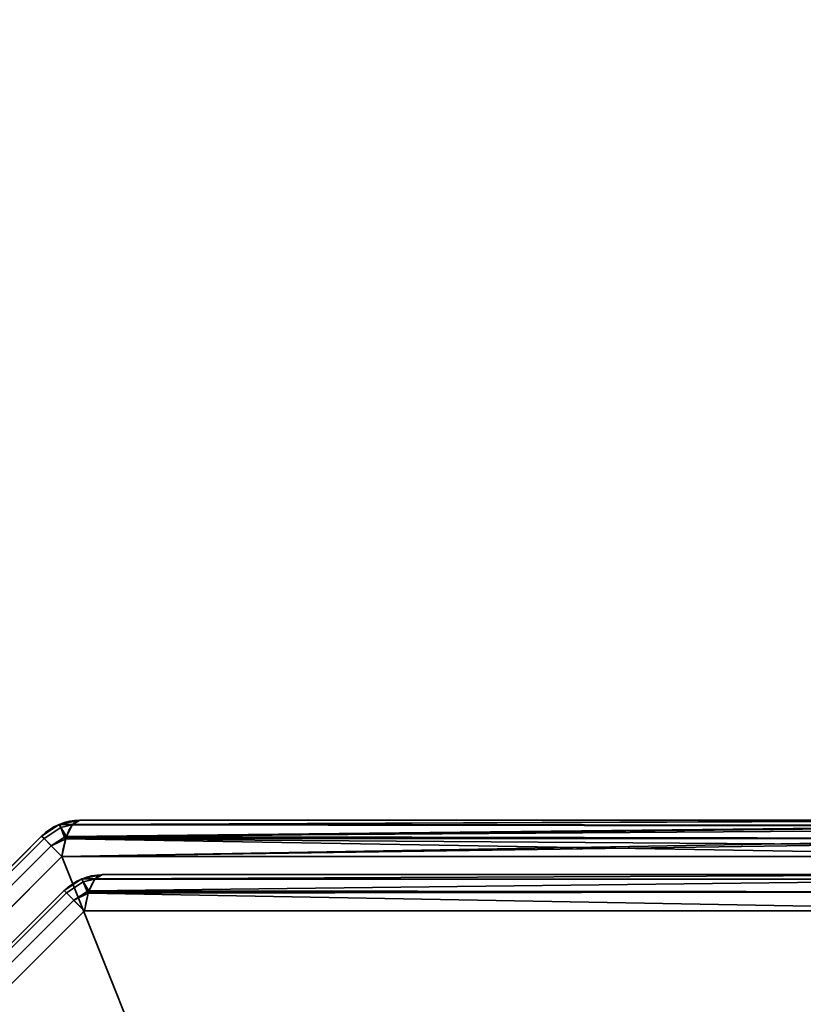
# Model space of a CAD drawing. Header units: millimetres. Extents: x -527 to 5177, y -116 to 161.
# Tile 684 of 1056: x 2558 to 2568, y -5 to 8. Entities that reach past the tile are written whole.
import ezdxf

# ---------------------------------------------------------------- set-up
doc = ezdxf.new("R2010")
doc.units = ezdxf.units.MM
doc.layers.add('151', color=7, linetype='Continuous', true_color=0xffffff)

# ---------------------------------------------------------------- blocks, each defined once
blk = doc.blocks.new('UG_SURFACE_281')
at = {"layer": '151', "color": 252, "linetype": 'Continuous', "lineweight": 35}
for points in [[(3627, -9.3, 2212.25), (3627, 142.4, 2212.25), (2373, 142.4, 2212.25), (2373, -9.3, 2212.25)], [(2523, -9.3, 2062.25), (2523, 142.4, 2062.25), (3477, 142.4, 2062.25), (3477, -9.3, 2062.25)]]:
    blk.add_3dface(points, dxfattribs=at)
blk = doc.blocks.new('UG_SURFACE_282')
at = {"layer": '151', "color": 252, "linetype": 'Continuous', "lineweight": 35}
for points in [[(2559.007, -2.414, 1158.737), (2559.1, -2.359, 1158.489), (2558.834, -2.412, 1158.489)], [(2558.834, -2.412, 1158.489), (2559.1, -2.359, 1158.489), (2559.1, -2.359, 1011.511), (2558.834, -2.412, 1011.511)], [(2558.834, -2.412, 1011.511), (2559.1, -2.359, 1011.511), (2559.007, -2.414, 1011.263)], [(2559.007, -2.414, 1158.737), (2572.131, -2.364, 1163.482), (2572.1, -2.359, 1163.377)], [(2572.1, -2.359, 1163.377), (2559.1, -2.359, 1158.489), (2559.007, -2.414, 1158.737)], [(2559.007, -2.414, 1011.263), (2559.1, -2.359, 1011.511), (2572.1, -2.359, 1006.623)], [(2572.1, -2.359, 1006.623), (2572.198, -2.424, 1006.29), (2559.007, -2.414, 1011.263)], [(2559.007, -2.414, 1158.737), (2572.196, -2.433, 1163.705), (2572.131, -2.364, 1163.482)], [(2572.1, -2.359, 1163.377), (2572.1, -2.359, 1006.623), (2559.1, -2.359, 1011.511), (2559.1, -2.359, 1158.489)], [(2558.851, -2.454, 1158.737), (2558.832, -2.413, 1158.489), (2558.605, -2.564, 1158.489), (2558.637, -2.596, 1158.736)], [(2558.832, -2.413, 1158.489), (2558.832, -2.413, 1011.511), (2558.605, -2.564, 1011.511), (2558.605, -2.564, 1158.489)], [(2558.637, -2.596, 1011.264), (2558.605, -2.564, 1011.511), (2558.832, -2.413, 1011.511), (2558.851, -2.454, 1011.263)], [(2558.901, -2.575, 1158.954), (2558.851, -2.454, 1158.737), (2558.637, -2.596, 1158.737), (2558.728, -2.688, 1158.951)], [(2558.637, -2.596, 1158.736), (2558.637, -2.596, 1158.737), (2558.851, -2.454, 1158.737)], [(2558.851, -2.454, 1011.263), (2558.637, -2.596, 1011.263), (2558.637, -2.596, 1011.264)], [(2558.728, -2.688, 1011.049), (2558.637, -2.596, 1011.263), (2558.851, -2.454, 1011.263), (2558.901, -2.575, 1011.046)], [(2558.851, -2.454, 1158.737), (2558.834, -2.412, 1158.489), (2558.832, -2.413, 1158.489)], [(2558.834, -2.412, 1011.511), (2558.832, -2.413, 1011.511), (2558.832, -2.413, 1158.489), (2558.834, -2.412, 1158.489)], [(2558.832, -2.413, 1011.511), (2558.834, -2.412, 1011.511), (2558.851, -2.454, 1011.263)], [(2558.834, -2.412, 1158.489), (2558.851, -2.454, 1158.737), (2559.007, -2.414, 1158.737)], [(2559.007, -2.414, 1011.263), (2558.851, -2.454, 1011.263), (2558.834, -2.412, 1011.511)], [(2559.001, -2.417, 1158.751), (2559.007, -2.414, 1158.737), (2558.851, -2.454, 1158.737)], [(2558.851, -2.454, 1011.263), (2559.007, -2.414, 1011.263), (2559.001, -2.417, 1011.249)], [(2558.926, -2.57, 1158.952), (2559.001, -2.417, 1158.751), (2558.851, -2.454, 1158.737)], [(2558.851, -2.454, 1011.263), (2559.001, -2.417, 1011.249), (2558.926, -2.57, 1011.048)], [(2558.851, -2.454, 1158.737), (2558.901, -2.575, 1158.954), (2558.926, -2.57, 1158.952)], [(2558.926, -2.57, 1011.048), (2558.901, -2.575, 1011.046), (2558.851, -2.454, 1011.263)], [(2558.919, -2.582, 1011.031), (2558.926, -2.57, 1011.048), (2572.198, -2.424, 1006.29)], [(2572.198, -2.424, 1006.29), (2572.21, -2.432, 1006.249), (2558.919, -2.582, 1011.031)], [(2572.21, -2.432, 1006.249), (2572.278, -2.59, 1006.016), (2558.919, -2.582, 1011.031)], [(2572.196, -2.433, 1163.705), (2559.001, -2.417, 1158.751), (2558.926, -2.57, 1158.952)], [(2558.926, -2.57, 1011.048), (2559.001, -2.417, 1011.249), (2572.198, -2.424, 1006.29)], [(2558.926, -2.57, 1158.952), (2572.236, -2.475, 1163.84), (2572.196, -2.433, 1163.705)], [(2558.926, -2.57, 1158.952), (2572.276, -2.594, 1163.978), (2572.236, -2.475, 1163.84)], [(2559.007, -2.414, 1158.737), (2559.001, -2.417, 1158.751), (2572.196, -2.433, 1163.705)], [(2572.198, -2.424, 1006.29), (2559.001, -2.417, 1011.249), (2559.007, -2.414, 1011.263)], [(2548.596, -12.637, 1158.736), (2558.637, -2.596, 1158.736), (2558.605, -2.564, 1158.489), (2548.564, -12.605, 1158.489)], [(2558.637, -2.596, 1011.264), (2548.596, -12.637, 1011.264), (2548.564, -12.605, 1011.511), (2558.605, -2.564, 1011.511)], [(2558.605, -2.564, 1158.489), (2558.605, -2.564, 1011.511), (2548.564, -12.605, 1011.511), (2548.564, -12.605, 1158.489)], [(2558.637, -2.596, 1158.737), (2558.637, -2.596, 1158.736), (2548.596, -12.637, 1158.736), (2548.596, -12.637, 1158.737)], [(2548.596, -12.637, 1158.737), (2548.688, -12.729, 1158.951), (2558.728, -2.688, 1158.951), (2558.637, -2.596, 1158.737)], [(2558.637, -2.596, 1011.263), (2558.728, -2.688, 1011.049), (2548.688, -12.729, 1011.049), (2548.596, -12.637, 1011.263)], [(2548.596, -12.637, 1011.263), (2548.596, -12.637, 1011.264), (2558.637, -2.596, 1011.264), (2558.637, -2.596, 1011.263)], [(2558.728, -2.688, 1158.951), (2558.73, -2.689, 1158.954), (2558.901, -2.575, 1158.954)], [(2558.901, -2.575, 1011.046), (2558.73, -2.689, 1011.046), (2558.728, -2.688, 1011.049)], [(2558.916, -2.6, 1158.979), (2558.901, -2.575, 1158.954), (2558.73, -2.689, 1158.954)], [(2558.73, -2.689, 1011.046), (2558.901, -2.575, 1011.046), (2558.916, -2.6, 1011.021)], [(2558.73, -2.689, 1158.954), (2558.867, -2.827, 1159.107), (2558.916, -2.6, 1158.979)], [(2558.916, -2.6, 1011.021), (2558.867, -2.827, 1010.893), (2558.73, -2.689, 1011.046)], [(2558.867, -2.827, 1010.893), (2558.916, -2.6, 1011.021), (2572.278, -2.59, 1006.016)], [(2572.278, -2.59, 1006.016), (2572.294, -2.627, 1005.962), (2558.867, -2.827, 1010.893)], [(2558.916, -2.6, 1158.979), (2558.867, -2.827, 1159.107), (2572.332, -2.827, 1164.17)], [(2572.294, -2.627, 1005.962), (2572.332, -2.827, 1005.831), (2558.867, -2.827, 1010.893)], [(2558.919, -2.582, 1158.969), (2558.926, -2.57, 1158.952), (2558.901, -2.575, 1158.954)], [(2558.901, -2.575, 1011.046), (2558.926, -2.57, 1011.048), (2558.919, -2.582, 1011.031)], [(2558.901, -2.575, 1158.954), (2558.916, -2.6, 1158.979), (2558.919, -2.582, 1158.969)], [(2558.919, -2.582, 1011.031), (2558.916, -2.6, 1011.021), (2558.901, -2.575, 1011.046)], [(2572.276, -2.594, 1163.978), (2558.919, -2.582, 1158.969), (2558.916, -2.6, 1158.979)], [(2558.916, -2.6, 1011.021), (2558.919, -2.582, 1011.031), (2572.278, -2.59, 1006.016)], [(2558.916, -2.6, 1158.979), (2572.31, -2.693, 1164.093), (2572.276, -2.594, 1163.978)], [(2558.916, -2.6, 1158.979), (2572.332, -2.827, 1164.17), (2572.31, -2.693, 1164.093)], [(2558.926, -2.57, 1158.952), (2558.919, -2.582, 1158.969), (2572.276, -2.594, 1163.978)], [(2558.73, -2.689, 1158.954), (2558.728, -2.688, 1158.951), (2548.688, -12.729, 1158.951), (2548.689, -12.73, 1158.954)], [(2548.689, -12.73, 1011.046), (2548.688, -12.729, 1011.049), (2558.728, -2.688, 1011.049), (2558.73, -2.689, 1011.046)], [(2548.689, -12.73, 1158.954), (2548.827, -12.868, 1159.107), (2558.867, -2.827, 1159.107), (2558.73, -2.689, 1158.954)], [(2558.73, -2.689, 1011.046), (2558.867, -2.827, 1010.893), (2548.827, -12.868, 1010.893), (2548.689, -12.73, 1011.046)], [(2558.867, -2.827, 1159.107), (2548.827, -12.868, 1159.107), (2548.827, -26.332, 1164.17), (2568.253, -26.332, 1171.473)], [(2548.827, -12.868, 1010.893), (2558.867, -2.827, 1010.893), (2572.332, -2.827, 1005.831), (2572.332, -22.252, 998.527)], [(2568.253, -26.332, 1171.473), (2572.332, -22.252, 1171.473), (2572.332, -2.827, 1164.17), (2558.867, -2.827, 1159.107)], [(2559.122, -3.113, 1011.932), (2559.122, -3.113, 1158.068), (2558.895, -3.264, 1158.068), (2558.895, -3.264, 1011.932)], [(2559.141, -3.154, 1011.683), (2559.122, -3.113, 1011.932), (2558.895, -3.264, 1011.932), (2558.927, -3.296, 1011.685)], [(2558.927, -3.296, 1158.315), (2558.895, -3.264, 1158.068), (2559.122, -3.113, 1158.068), (2559.141, -3.154, 1158.317)], [(2559.191, -3.275, 1011.467), (2559.141, -3.154, 1011.683), (2558.927, -3.296, 1011.683), (2559.019, -3.388, 1011.47)], [(2558.927, -3.296, 1011.685), (2558.927, -3.296, 1011.683), (2559.141, -3.154, 1011.683)], [(2559.141, -3.154, 1158.317), (2558.927, -3.296, 1158.317), (2558.927, -3.296, 1158.315)], [(2559.019, -3.388, 1158.53), (2558.927, -3.296, 1158.317), (2559.141, -3.154, 1158.317), (2559.191, -3.275, 1158.533)], [(2559.124, -3.112, 1158.068), (2559.122, -3.113, 1158.068), (2559.122, -3.113, 1011.932), (2559.124, -3.112, 1011.932)], [(2559.141, -3.154, 1011.683), (2559.124, -3.112, 1011.932), (2559.122, -3.113, 1011.932)], [(2559.122, -3.113, 1158.068), (2559.124, -3.112, 1158.068), (2559.141, -3.154, 1158.317)], [(2559.124, -3.112, 1011.932), (2559.39, -3.059, 1011.932), (2559.39, -3.059, 1158.068), (2559.124, -3.112, 1158.068)], [(2559.297, -3.114, 1011.684), (2559.39, -3.059, 1011.932), (2559.124, -3.112, 1011.932)], [(2559.124, -3.112, 1158.068), (2559.39, -3.059, 1158.068), (2559.297, -3.114, 1158.316)], [(2559.124, -3.112, 1011.932), (2559.141, -3.154, 1011.683), (2559.297, -3.114, 1011.684)], [(2559.297, -3.114, 1158.316), (2559.141, -3.154, 1158.317), (2559.124, -3.112, 1158.068)], [(2559.291, -3.117, 1011.67), (2559.297, -3.114, 1011.684), (2559.141, -3.154, 1011.683)], [(2559.141, -3.154, 1158.317), (2559.297, -3.114, 1158.316), (2559.291, -3.117, 1158.33)], [(2559.216, -3.27, 1011.469), (2559.291, -3.117, 1011.67), (2559.141, -3.154, 1011.683)], [(2559.141, -3.154, 1158.317), (2559.291, -3.117, 1158.33), (2559.216, -3.27, 1158.532)], [(2559.141, -3.154, 1011.683), (2559.191, -3.275, 1011.467), (2559.216, -3.27, 1011.469)], [(2559.216, -3.27, 1158.532), (2559.191, -3.275, 1158.533), (2559.141, -3.154, 1158.317)], [(2572.002, -3.117, 1163.109), (2571.92, -3.282, 1163.327), (2559.209, -3.282, 1158.548), (2559.216, -3.27, 1158.532)], [(2559.216, -3.27, 1158.532), (2559.291, -3.117, 1158.33), (2572.002, -3.117, 1163.109)], [(2571.92, -3.282, 1006.673), (2572.002, -3.117, 1006.891), (2559.291, -3.117, 1011.67), (2559.216, -3.27, 1011.469)], [(2572.1, -3.059, 1162.847), (2572.002, -3.117, 1163.109), (2559.291, -3.117, 1158.33), (2559.297, -3.114, 1158.316)], [(2559.297, -3.114, 1011.684), (2559.291, -3.117, 1011.67), (2572.002, -3.117, 1006.891)], [(2559.297, -3.114, 1158.316), (2559.39, -3.059, 1158.068), (2572.1, -3.059, 1162.847)], [(2572.002, -3.117, 1006.891), (2572.1, -3.059, 1007.153), (2559.39, -3.059, 1011.932), (2559.297, -3.114, 1011.684)], [(2572.1, -3.059, 1162.847), (2559.39, -3.059, 1158.068), (2559.39, -3.059, 1011.932), (2572.1, -3.059, 1007.153)], [(2549.296, -12.927, 1011.685), (2558.927, -3.296, 1011.685), (2558.895, -3.264, 1011.932), (2549.264, -12.895, 1011.932)], [(2558.895, -3.264, 1158.068), (2549.264, -12.895, 1158.068), (2549.264, -12.895, 1011.932), (2558.895, -3.264, 1011.932)], [(2558.927, -3.296, 1158.315), (2549.296, -12.927, 1158.315), (2549.264, -12.895, 1158.068), (2558.895, -3.264, 1158.068)], [(2558.927, -3.296, 1011.683), (2558.927, -3.296, 1011.685), (2549.296, -12.927, 1011.685), (2549.296, -12.927, 1011.683)], [(2549.296, -12.927, 1011.683), (2549.388, -13.019, 1011.47), (2559.019, -3.388, 1011.47), (2558.927, -3.296, 1011.683)], [(2558.927, -3.296, 1158.317), (2559.019, -3.388, 1158.53), (2549.388, -13.019, 1158.53), (2549.296, -12.927, 1158.317)], [(2549.296, -12.927, 1158.317), (2549.296, -12.927, 1158.315), (2558.927, -3.296, 1158.315), (2558.927, -3.296, 1158.317)], [(2559.019, -3.388, 1011.47), (2559.02, -3.389, 1011.467), (2559.191, -3.275, 1011.467)], [(2559.191, -3.275, 1158.533), (2559.02, -3.389, 1158.533), (2559.019, -3.388, 1158.53)], [(2559.206, -3.3, 1011.442), (2559.191, -3.275, 1011.467), (2559.02, -3.389, 1011.467)], [(2559.02, -3.389, 1158.533), (2559.191, -3.275, 1158.533), (2559.206, -3.3, 1158.558)], [(2571.92, -3.282, 1163.327), (2571.868, -3.527, 1163.465), (2559.157, -3.527, 1158.686), (2559.206, -3.3, 1158.558)], [(2559.209, -3.282, 1011.452), (2559.216, -3.27, 1011.469), (2559.191, -3.275, 1011.467)], [(2559.191, -3.275, 1158.533), (2559.216, -3.27, 1158.532), (2559.209, -3.282, 1158.548)], [(2559.191, -3.275, 1011.467), (2559.206, -3.3, 1011.442), (2559.209, -3.282, 1011.452)], [(2559.209, -3.282, 1158.548), (2559.206, -3.3, 1158.558), (2559.191, -3.275, 1158.533)], [(2559.206, -3.3, 1158.558), (2559.209, -3.282, 1158.548), (2571.92, -3.282, 1163.327)], [(2571.868, -3.527, 1006.535), (2571.92, -3.282, 1006.673), (2559.209, -3.282, 1011.452), (2559.206, -3.3, 1011.442)], [(2559.216, -3.27, 1011.469), (2559.209, -3.282, 1011.452), (2571.92, -3.282, 1006.673)], [(2559.02, -3.389, 1011.467), (2559.019, -3.388, 1011.47), (2549.388, -13.019, 1011.47), (2549.389, -13.02, 1011.467)], [(2549.389, -13.02, 1158.533), (2549.388, -13.019, 1158.53), (2559.019, -3.388, 1158.53), (2559.02, -3.389, 1158.533)], [(2549.389, -13.02, 1011.467), (2549.527, -13.157, 1011.314), (2559.157, -3.527, 1011.314), (2559.02, -3.389, 1011.467)], [(2559.02, -3.389, 1158.533), (2559.157, -3.527, 1158.686), (2549.527, -13.157, 1158.686), (2549.389, -13.02, 1158.533)], [(2559.02, -3.389, 1011.467), (2559.157, -3.527, 1011.314), (2559.206, -3.3, 1011.442)], [(2559.206, -3.3, 1158.558), (2559.157, -3.527, 1158.686), (2559.02, -3.389, 1158.533)], [(2559.206, -3.3, 1011.442), (2559.157, -3.527, 1011.314), (2571.868, -3.527, 1006.535)], [(2549.527, -13.157, 1158.686), (2559.157, -3.527, 1158.686), (2571.868, -3.527, 1163.465), (2572.565, -22.485, 1170.855)], [(2572.565, -22.485, 999.145), (2571.868, -3.527, 1006.535), (2559.157, -3.527, 1011.314), (2549.527, -13.157, 1011.314)]]:
    blk.add_3dface(points, dxfattribs=at)
blk = doc.blocks.new('UG_SURFACE_285')
at = {"layer": '151', "color": 252, "linetype": 'Continuous', "lineweight": 35}
for points in [[(2559.007, -2.414, 1158.737), (2559.1, -2.359, 1158.489), (2558.834, -2.412, 1158.489)], [(2558.834, -2.412, 1158.489), (2559.1, -2.359, 1158.489), (2559.1, -2.359, 1011.511), (2558.834, -2.412, 1011.511)], [(2558.834, -2.412, 1011.511), (2559.1, -2.359, 1011.511), (2559.007, -2.414, 1011.263)], [(2559.007, -2.414, 1158.737), (2572.131, -2.364, 1163.482), (2572.1, -2.359, 1163.377)], [(2572.1, -2.359, 1163.377), (2559.1, -2.359, 1158.489), (2559.007, -2.414, 1158.737)], [(2559.007, -2.414, 1011.263), (2559.1, -2.359, 1011.511), (2572.1, -2.359, 1006.623)], [(2572.1, -2.359, 1006.623), (2572.198, -2.424, 1006.29), (2559.007, -2.414, 1011.263)], [(2559.007, -2.414, 1158.737), (2572.196, -2.433, 1163.705), (2572.131, -2.364, 1163.482)], [(2572.1, -2.359, 1163.377), (2572.1, -2.359, 1006.623), (2559.1, -2.359, 1011.511), (2559.1, -2.359, 1158.489)], [(2558.851, -2.454, 1158.737), (2558.832, -2.413, 1158.489), (2558.605, -2.564, 1158.489), (2558.637, -2.596, 1158.736)], [(2558.832, -2.413, 1158.489), (2558.832, -2.413, 1011.511), (2558.605, -2.564, 1011.511), (2558.605, -2.564, 1158.489)], [(2558.637, -2.596, 1011.264), (2558.605, -2.564, 1011.511), (2558.832, -2.413, 1011.511), (2558.851, -2.454, 1011.263)], [(2558.901, -2.575, 1158.954), (2558.851, -2.454, 1158.737), (2558.637, -2.596, 1158.737), (2558.728, -2.688, 1158.951)], [(2558.637, -2.596, 1158.736), (2558.637, -2.596, 1158.737), (2558.851, -2.454, 1158.737)], [(2558.851, -2.454, 1011.263), (2558.637, -2.596, 1011.263), (2558.637, -2.596, 1011.264)], [(2558.728, -2.688, 1011.049), (2558.637, -2.596, 1011.263), (2558.851, -2.454, 1011.263), (2558.901, -2.575, 1011.046)], [(2558.851, -2.454, 1158.737), (2558.834, -2.412, 1158.489), (2558.832, -2.413, 1158.489)], [(2558.834, -2.412, 1011.511), (2558.832, -2.413, 1011.511), (2558.832, -2.413, 1158.489), (2558.834, -2.412, 1158.489)], [(2558.832, -2.413, 1011.511), (2558.834, -2.412, 1011.511), (2558.851, -2.454, 1011.263)], [(2558.834, -2.412, 1158.489), (2558.851, -2.454, 1158.737), (2559.007, -2.414, 1158.737)], [(2559.007, -2.414, 1011.263), (2558.851, -2.454, 1011.263), (2558.834, -2.412, 1011.511)], [(2559.001, -2.417, 1158.751), (2559.007, -2.414, 1158.737), (2558.851, -2.454, 1158.737)], [(2558.851, -2.454, 1011.263), (2559.007, -2.414, 1011.263), (2559.001, -2.417, 1011.249)], [(2558.926, -2.57, 1158.952), (2559.001, -2.417, 1158.751), (2558.851, -2.454, 1158.737)], [(2558.851, -2.454, 1011.263), (2559.001, -2.417, 1011.249), (2558.926, -2.57, 1011.048)], [(2558.851, -2.454, 1158.737), (2558.901, -2.575, 1158.954), (2558.926, -2.57, 1158.952)], [(2558.926, -2.57, 1011.048), (2558.901, -2.575, 1011.046), (2558.851, -2.454, 1011.263)], [(2558.919, -2.582, 1011.031), (2558.926, -2.57, 1011.048), (2572.198, -2.424, 1006.29)], [(2572.198, -2.424, 1006.29), (2572.21, -2.432, 1006.249), (2558.919, -2.582, 1011.031)], [(2572.21, -2.432, 1006.249), (2572.278, -2.59, 1006.016), (2558.919, -2.582, 1011.031)], [(2572.196, -2.433, 1163.705), (2559.001, -2.417, 1158.751), (2558.926, -2.57, 1158.952)], [(2558.926, -2.57, 1011.048), (2559.001, -2.417, 1011.249), (2572.198, -2.424, 1006.29)], [(2558.926, -2.57, 1158.952), (2572.236, -2.475, 1163.84), (2572.196, -2.433, 1163.705)], [(2558.926, -2.57, 1158.952), (2572.276, -2.594, 1163.978), (2572.236, -2.475, 1163.84)], [(2559.007, -2.414, 1158.737), (2559.001, -2.417, 1158.751), (2572.196, -2.433, 1163.705)], [(2572.198, -2.424, 1006.29), (2559.001, -2.417, 1011.249), (2559.007, -2.414, 1011.263)], [(2548.596, -12.637, 1158.736), (2558.637, -2.596, 1158.736), (2558.605, -2.564, 1158.489), (2548.564, -12.605, 1158.489)], [(2558.637, -2.596, 1011.264), (2548.596, -12.637, 1011.264), (2548.564, -12.605, 1011.511), (2558.605, -2.564, 1011.511)], [(2558.605, -2.564, 1158.489), (2558.605, -2.564, 1011.511), (2548.564, -12.605, 1011.511), (2548.564, -12.605, 1158.489)], [(2558.637, -2.596, 1158.737), (2558.637, -2.596, 1158.736), (2548.596, -12.637, 1158.736), (2548.596, -12.637, 1158.737)], [(2548.596, -12.637, 1158.737), (2548.688, -12.729, 1158.951), (2558.728, -2.688, 1158.951), (2558.637, -2.596, 1158.737)], [(2558.637, -2.596, 1011.263), (2558.728, -2.688, 1011.049), (2548.688, -12.729, 1011.049), (2548.596, -12.637, 1011.263)], [(2548.596, -12.637, 1011.263), (2548.596, -12.637, 1011.264), (2558.637, -2.596, 1011.264), (2558.637, -2.596, 1011.263)], [(2558.728, -2.688, 1158.951), (2558.73, -2.689, 1158.954), (2558.901, -2.575, 1158.954)], [(2558.901, -2.575, 1011.046), (2558.73, -2.689, 1011.046), (2558.728, -2.688, 1011.049)], [(2558.916, -2.6, 1158.979), (2558.901, -2.575, 1158.954), (2558.73, -2.689, 1158.954)], [(2558.73, -2.689, 1011.046), (2558.901, -2.575, 1011.046), (2558.916, -2.6, 1011.021)], [(2558.73, -2.689, 1158.954), (2558.867, -2.827, 1159.107), (2558.916, -2.6, 1158.979)], [(2558.916, -2.6, 1011.021), (2558.867, -2.827, 1010.893), (2558.73, -2.689, 1011.046)], [(2558.867, -2.827, 1010.893), (2558.916, -2.6, 1011.021), (2572.278, -2.59, 1006.016)], [(2572.278, -2.59, 1006.016), (2572.294, -2.627, 1005.962), (2558.867, -2.827, 1010.893)], [(2558.916, -2.6, 1158.979), (2558.867, -2.827, 1159.107), (2572.332, -2.827, 1164.17)], [(2572.294, -2.627, 1005.962), (2572.332, -2.827, 1005.831), (2558.867, -2.827, 1010.893)], [(2558.919, -2.582, 1158.969), (2558.926, -2.57, 1158.952), (2558.901, -2.575, 1158.954)], [(2558.901, -2.575, 1011.046), (2558.926, -2.57, 1011.048), (2558.919, -2.582, 1011.031)], [(2558.901, -2.575, 1158.954), (2558.916, -2.6, 1158.979), (2558.919, -2.582, 1158.969)], [(2558.919, -2.582, 1011.031), (2558.916, -2.6, 1011.021), (2558.901, -2.575, 1011.046)], [(2572.276, -2.594, 1163.978), (2558.919, -2.582, 1158.969), (2558.916, -2.6, 1158.979)], [(2558.916, -2.6, 1011.021), (2558.919, -2.582, 1011.031), (2572.278, -2.59, 1006.016)], [(2558.916, -2.6, 1158.979), (2572.31, -2.693, 1164.093), (2572.276, -2.594, 1163.978)], [(2558.916, -2.6, 1158.979), (2572.332, -2.827, 1164.17), (2572.31, -2.693, 1164.093)], [(2558.926, -2.57, 1158.952), (2558.919, -2.582, 1158.969), (2572.276, -2.594, 1163.978)], [(2558.73, -2.689, 1158.954), (2558.728, -2.688, 1158.951), (2548.688, -12.729, 1158.951), (2548.689, -12.73, 1158.954)], [(2548.689, -12.73, 1011.046), (2548.688, -12.729, 1011.049), (2558.728, -2.688, 1011.049), (2558.73, -2.689, 1011.046)], [(2548.689, -12.73, 1158.954), (2548.827, -12.868, 1159.107), (2558.867, -2.827, 1159.107), (2558.73, -2.689, 1158.954)], [(2558.73, -2.689, 1011.046), (2558.867, -2.827, 1010.893), (2548.827, -12.868, 1010.893), (2548.689, -12.73, 1011.046)], [(2558.867, -2.827, 1159.107), (2548.827, -12.868, 1159.107), (2548.827, -26.332, 1164.17), (2568.253, -26.332, 1171.473)], [(2548.827, -12.868, 1010.893), (2558.867, -2.827, 1010.893), (2572.332, -2.827, 1005.831), (2572.332, -22.252, 998.527)], [(2568.253, -26.332, 1171.473), (2572.332, -22.252, 1171.473), (2572.332, -2.827, 1164.17), (2558.867, -2.827, 1159.107)], [(2559.122, -3.113, 1011.932), (2559.122, -3.113, 1158.068), (2558.895, -3.264, 1158.068), (2558.895, -3.264, 1011.932)], [(2559.141, -3.154, 1011.683), (2559.122, -3.113, 1011.932), (2558.895, -3.264, 1011.932), (2558.927, -3.296, 1011.685)], [(2558.927, -3.296, 1158.315), (2558.895, -3.264, 1158.068), (2559.122, -3.113, 1158.068), (2559.141, -3.154, 1158.317)], [(2559.191, -3.275, 1011.467), (2559.141, -3.154, 1011.683), (2558.927, -3.296, 1011.683), (2559.019, -3.388, 1011.47)], [(2558.927, -3.296, 1011.685), (2558.927, -3.296, 1011.683), (2559.141, -3.154, 1011.683)], [(2559.141, -3.154, 1158.317), (2558.927, -3.296, 1158.317), (2558.927, -3.296, 1158.315)], [(2559.019, -3.388, 1158.53), (2558.927, -3.296, 1158.317), (2559.141, -3.154, 1158.317), (2559.191, -3.275, 1158.533)], [(2559.124, -3.112, 1158.068), (2559.122, -3.113, 1158.068), (2559.122, -3.113, 1011.932), (2559.124, -3.112, 1011.932)], [(2559.141, -3.154, 1011.683), (2559.124, -3.112, 1011.932), (2559.122, -3.113, 1011.932)], [(2559.122, -3.113, 1158.068), (2559.124, -3.112, 1158.068), (2559.141, -3.154, 1158.317)], [(2559.124, -3.112, 1011.932), (2559.39, -3.059, 1011.932), (2559.39, -3.059, 1158.068), (2559.124, -3.112, 1158.068)], [(2559.297, -3.114, 1011.684), (2559.39, -3.059, 1011.932), (2559.124, -3.112, 1011.932)], [(2559.124, -3.112, 1158.068), (2559.39, -3.059, 1158.068), (2559.297, -3.114, 1158.316)], [(2559.124, -3.112, 1011.932), (2559.141, -3.154, 1011.683), (2559.297, -3.114, 1011.684)], [(2559.297, -3.114, 1158.316), (2559.141, -3.154, 1158.317), (2559.124, -3.112, 1158.068)], [(2559.291, -3.117, 1011.67), (2559.297, -3.114, 1011.684), (2559.141, -3.154, 1011.683)], [(2559.141, -3.154, 1158.317), (2559.297, -3.114, 1158.316), (2559.291, -3.117, 1158.33)], [(2559.216, -3.27, 1011.469), (2559.291, -3.117, 1011.67), (2559.141, -3.154, 1011.683)], [(2559.141, -3.154, 1158.317), (2559.291, -3.117, 1158.33), (2559.216, -3.27, 1158.532)], [(2559.141, -3.154, 1011.683), (2559.191, -3.275, 1011.467), (2559.216, -3.27, 1011.469)], [(2559.216, -3.27, 1158.532), (2559.191, -3.275, 1158.533), (2559.141, -3.154, 1158.317)], [(2572.002, -3.117, 1163.109), (2571.92, -3.282, 1163.327), (2559.209, -3.282, 1158.548), (2559.216, -3.27, 1158.532)], [(2559.216, -3.27, 1158.532), (2559.291, -3.117, 1158.33), (2572.002, -3.117, 1163.109)], [(2571.92, -3.282, 1006.673), (2572.002, -3.117, 1006.891), (2559.291, -3.117, 1011.67), (2559.216, -3.27, 1011.469)], [(2572.1, -3.059, 1162.847), (2572.002, -3.117, 1163.109), (2559.291, -3.117, 1158.33), (2559.297, -3.114, 1158.316)], [(2559.297, -3.114, 1011.684), (2559.291, -3.117, 1011.67), (2572.002, -3.117, 1006.891)], [(2559.297, -3.114, 1158.316), (2559.39, -3.059, 1158.068), (2572.1, -3.059, 1162.847)], [(2572.002, -3.117, 1006.891), (2572.1, -3.059, 1007.153), (2559.39, -3.059, 1011.932), (2559.297, -3.114, 1011.684)], [(2572.1, -3.059, 1162.847), (2559.39, -3.059, 1158.068), (2559.39, -3.059, 1011.932), (2572.1, -3.059, 1007.153)], [(2549.296, -12.927, 1011.685), (2558.927, -3.296, 1011.685), (2558.895, -3.264, 1011.932), (2549.264, -12.895, 1011.932)], [(2558.895, -3.264, 1158.068), (2549.264, -12.895, 1158.068), (2549.264, -12.895, 1011.932), (2558.895, -3.264, 1011.932)], [(2558.927, -3.296, 1158.315), (2549.296, -12.927, 1158.315), (2549.264, -12.895, 1158.068), (2558.895, -3.264, 1158.068)], [(2558.927, -3.296, 1011.683), (2558.927, -3.296, 1011.685), (2549.296, -12.927, 1011.685), (2549.296, -12.927, 1011.683)], [(2549.296, -12.927, 1011.683), (2549.388, -13.019, 1011.47), (2559.019, -3.388, 1011.47), (2558.927, -3.296, 1011.683)], [(2558.927, -3.296, 1158.317), (2559.019, -3.388, 1158.53), (2549.388, -13.019, 1158.53), (2549.296, -12.927, 1158.317)], [(2549.296, -12.927, 1158.317), (2549.296, -12.927, 1158.315), (2558.927, -3.296, 1158.315), (2558.927, -3.296, 1158.317)], [(2559.019, -3.388, 1011.47), (2559.02, -3.389, 1011.467), (2559.191, -3.275, 1011.467)], [(2559.191, -3.275, 1158.533), (2559.02, -3.389, 1158.533), (2559.019, -3.388, 1158.53)], [(2559.206, -3.3, 1011.442), (2559.191, -3.275, 1011.467), (2559.02, -3.389, 1011.467)], [(2559.02, -3.389, 1158.533), (2559.191, -3.275, 1158.533), (2559.206, -3.3, 1158.558)], [(2571.92, -3.282, 1163.327), (2571.868, -3.527, 1163.465), (2559.157, -3.527, 1158.686), (2559.206, -3.3, 1158.558)], [(2559.209, -3.282, 1011.452), (2559.216, -3.27, 1011.469), (2559.191, -3.275, 1011.467)], [(2559.191, -3.275, 1158.533), (2559.216, -3.27, 1158.532), (2559.209, -3.282, 1158.548)], [(2559.191, -3.275, 1011.467), (2559.206, -3.3, 1011.442), (2559.209, -3.282, 1011.452)], [(2559.209, -3.282, 1158.548), (2559.206, -3.3, 1158.558), (2559.191, -3.275, 1158.533)], [(2559.206, -3.3, 1158.558), (2559.209, -3.282, 1158.548), (2571.92, -3.282, 1163.327)], [(2571.868, -3.527, 1006.535), (2571.92, -3.282, 1006.673), (2559.209, -3.282, 1011.452), (2559.206, -3.3, 1011.442)], [(2559.216, -3.27, 1011.469), (2559.209, -3.282, 1011.452), (2571.92, -3.282, 1006.673)], [(2559.02, -3.389, 1011.467), (2559.019, -3.388, 1011.47), (2549.388, -13.019, 1011.47), (2549.389, -13.02, 1011.467)], [(2549.389, -13.02, 1158.533), (2549.388, -13.019, 1158.53), (2559.019, -3.388, 1158.53), (2559.02, -3.389, 1158.533)], [(2549.389, -13.02, 1011.467), (2549.527, -13.157, 1011.314), (2559.157, -3.527, 1011.314), (2559.02, -3.389, 1011.467)], [(2559.02, -3.389, 1158.533), (2559.157, -3.527, 1158.686), (2549.527, -13.157, 1158.686), (2549.389, -13.02, 1158.533)], [(2559.02, -3.389, 1011.467), (2559.157, -3.527, 1011.314), (2559.206, -3.3, 1011.442)], [(2559.206, -3.3, 1158.558), (2559.157, -3.527, 1158.686), (2559.02, -3.389, 1158.533)], [(2559.206, -3.3, 1011.442), (2559.157, -3.527, 1011.314), (2571.868, -3.527, 1006.535)], [(2549.527, -13.157, 1158.686), (2559.157, -3.527, 1158.686), (2571.868, -3.527, 1163.465), (2572.565, -22.485, 1170.855)], [(2572.565, -22.485, 999.145), (2571.868, -3.527, 1006.535), (2559.157, -3.527, 1011.314), (2549.527, -13.157, 1011.314)]]:
    blk.add_3dface(points, dxfattribs=at)

msp = doc.modelspace()

# ---------------------------------------------------------------- linework, layer by layer
at = {"layer": '151', "color": 251, "linetype": 'Continuous', "lineweight": -3, "true_color": 0x636466}
for p, q in [((2559.1, -2.359, 1011.511), (2559.1, -2.359, 1158.489)), ((2559.1, -2.359, 1011.511), (2572.1, -2.359, 1006.623)), ((2559.1, -2.359, 1158.489), (2572.1, -2.359, 1163.377)), ((2559.1, -2.359, 1011.511), (2572.1, -2.359, 1006.623)), ((2559.1, -2.359, 1011.511), (2559.1, -2.359, 1158.489)), ((2559.1, -2.359, 1158.489), (2572.1, -2.359, 1163.377)), ((2548.564, -12.605, 1011.511), (2558.605, -2.564, 1011.511)), ((2558.605, -2.564, 1158.489), (2548.564, -12.605, 1158.489)), ((2558.605, -2.564, 1158.489), (2548.564, -12.605, 1158.489)), ((2548.564, -12.605, 1011.511), (2558.605, -2.564, 1011.511)), ((2558.605, -2.564, 1011.511), (2558.605, -2.564, 1158.489)), ((2558.605, -2.564, 1011.511), (2558.605, -2.564, 1158.489)), ((2548.827, -12.868, 1010.893), (2558.868, -2.827, 1010.893)), ((2558.868, -2.827, 1159.107), (2548.827, -12.868, 1159.107)), ((2558.868, -2.827, 1159.107), (2548.827, -12.868, 1159.107)), ((2548.827, -12.868, 1010.893), (2558.868, -2.827, 1010.893)), ((2558.868, -2.827, 1159.107), (2572.332, -2.827, 1164.169)), ((2558.868, -2.827, 1010.893), (2572.332, -2.827, 1005.831)), ((2558.868, -2.827, 1159.107), (2572.332, -2.827, 1164.169)), ((2558.868, -2.827, 1010.893), (2572.332, -2.827, 1005.831)), ((2559.39, -3.059, 1158.068), (2559.39, -3.059, 1011.932)), ((2572.1, -3.059, 1162.847), (2559.39, -3.059, 1158.068)), ((2559.39, -3.059, 1011.932), (2572.1, -3.059, 1007.153)), ((2559.39, -3.059, 1158.068), (2559.39, -3.059, 1011.932)), ((2572.1, -3.059, 1162.847), (2559.39, -3.059, 1158.068)), ((2559.39, -3.059, 1011.932), (2572.1, -3.059, 1007.153)), ((2558.895, -3.264, 1158.068), (2549.264, -12.895, 1158.068)), ((2549.264, -12.895, 1011.932), (2558.895, -3.264, 1011.932)), ((2558.895, -3.264, 1158.068), (2549.264, -12.895, 1158.068)), ((2549.264, -12.895, 1011.932), (2558.895, -3.264, 1011.932)), ((2558.895, -3.264, 1011.932), (2558.895, -3.264, 1158.068)), ((2558.895, -3.264, 1011.932), (2558.895, -3.264, 1158.068)), ((2549.527, -13.157, 1158.686), (2559.157, -3.527, 1158.686)), ((2559.157, -3.527, 1011.314), (2549.527, -13.157, 1011.314)), ((2549.527, -13.157, 1158.686), (2559.157, -3.527, 1158.686)), ((2559.157, -3.527, 1011.314), (2549.527, -13.157, 1011.314)), ((2559.157, -3.527, 1158.686), (2571.868, -3.527, 1163.465)), ((2571.868, -3.527, 1006.535), (2559.157, -3.527, 1011.314)), ((2559.157, -3.527, 1158.686), (2571.868, -3.527, 1163.465)), ((2571.868, -3.527, 1006.535), (2559.157, -3.527, 1011.314))]:
    msp.add_line(p, q, dxfattribs=at)
msp.add_arc((2559.1, -3.059, 1011.511), 0.7, 90, 135, dxfattribs=at)
msp.add_arc((2559.1, -3.059, 1011.511), 0.7, 90, 135, dxfattribs=at)
at = {"layer": '151', "color": 251, "linetype": 'Continuous', "lineweight": -3, "true_color": 0x636466, "extrusion": (0, 0, -1)}
for centre in [(-2559.1, -3.059, -1158.489), (-2559.1, -3.059, -1158.489), (-2559.39, -3.759, -1158.068), (-2559.39, -3.759, -1011.932), (-2559.39, -3.759, -1011.932), (-2559.39, -3.759, -1158.068)]:
    msp.add_arc(centre, 0.7, 45, 90, dxfattribs=at)
at = {"layer": '151', "color": 251, "linetype": 'Continuous', "lineweight": -3, "true_color": 0x636466, "extrusion": (0.936029, 8.69867e-16, -0.351924)}
msp.add_arc((-3.059, 1847.411, 2039.416), 0.7, 289.3882, 0, dxfattribs=at)
msp.add_arc((-3.059, 1847.411, 2039.416), 0.7, 289.3882, 0, dxfattribs=at)
at = {"layer": '151', "color": 251, "linetype": 'Continuous', "lineweight": -3, "true_color": 0x636466, "extrusion": (-0.936029, 8.66365e-17, -0.351924)}
msp.add_arc((3.059, 183.771, -2803.091), 0.7, 109.3882, 180, dxfattribs=at)
msp.add_arc((3.059, 183.771, -2803.091), 0.7, 109.3882, 180, dxfattribs=at)
at = {"layer": '151', "color": 251, "linetype": 'Continuous', "lineweight": -3, "true_color": 0x636466, "extrusion": (-0.707107, -0.707107, -4.89451e-15)}
msp.add_arc((1811.72, 1011.511, -1807.394), 0.7, 180, 242, dxfattribs=at)
msp.add_arc((1811.72, 1011.511, -1807.394), 0.7, 180, 242, dxfattribs=at)
at = {"layer": '151', "color": 251, "linetype": 'Continuous', "lineweight": -3, "true_color": 0x636466, "extrusion": (0.707107, 0.707107, 7.62964e-17)}
msp.add_arc((-1811.72, 1158.489, 1807.394), 0.7, 0, 62, dxfattribs=at)
msp.add_arc((-1811.72, 1158.489, 1807.394), 0.7, 0, 62, dxfattribs=at)
at = {"layer": '151', "color": 251, "linetype": 'Continuous', "lineweight": -3, "true_color": 0x636466, "extrusion": (0.936029, 0, 0.351924)}
msp.add_arc((-3.759, 183.275, 2803.214), 0.7, 0, 70.6118, dxfattribs=at)
msp.add_arc((-3.759, 183.275, 2803.214), 0.7, 0, 70.6118, dxfattribs=at)
at = {"layer": '151', "color": 251, "linetype": 'Continuous', "lineweight": -3, "true_color": 0x636466, "extrusion": (-0.936029, -1.06172e-16, 0.351924)}
msp.add_arc((3.759, 1847.907, -2039.54), 0.7, 180, 250.6118, dxfattribs=at)
msp.add_arc((3.759, 1847.907, -2039.54), 0.7, 180, 250.6118, dxfattribs=at)
at = {"layer": '151', "color": 251, "linetype": 'Continuous', "lineweight": -3, "true_color": 0x636466, "extrusion": (-0.707107, -0.707107, -3.05907e-16)}
for centre, start, end in [((1812.42, 1011.932, -1807.104), 180, 242), ((1812.42, 1158.068, -1807.104), 118, 180), ((1812.42, 1158.068, -1807.104), 118, 180), ((1812.42, 1011.932, -1807.104), 180, 242)]:
    msp.add_arc(centre, 0.7, start, end, dxfattribs=at)

# ---------------------------------------------------------------- block references
at = {"layer": '151', "color": 251, "linetype": 'Continuous', "lineweight": -3, "true_color": 0x636466}
for name in ['UG_SURFACE_281', 'UG_SURFACE_282', 'UG_SURFACE_285']:
    msp.add_blockref(name, (0, 0), dxfattribs=at)

doc.saveas('drawing.dxf')
